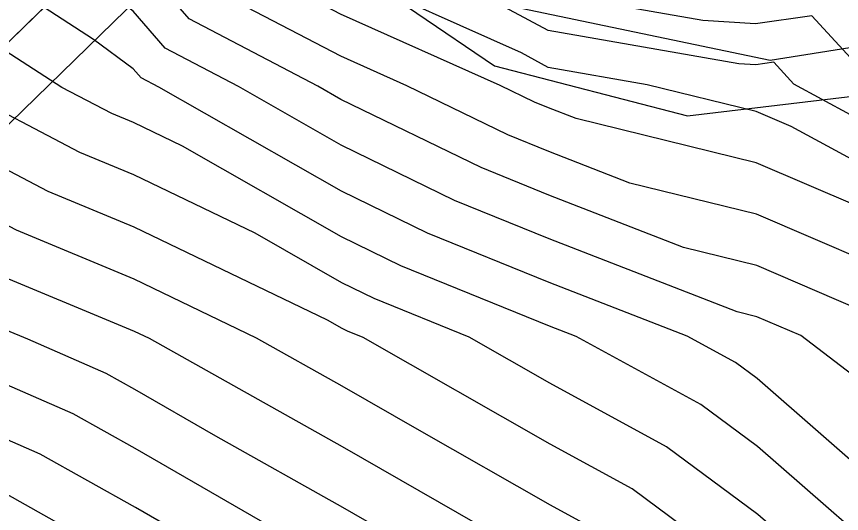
# Model space of a CAD drawing. Extents: x 42655 to 43811, y -141820 to -141156.
# Drawn here: x 43161.36 to 43181.59, y -141417.59 to -141405.42 of the extents above; entities that cross this region are included whole.
import ezdxf

# ---------------------------------------------------------------- set-up
doc = ezdxf.new("R2010")
doc.units = 0
for name, color, linetype in [('D-STR', 7, 'Continuous'), ('ZE_HICN', 7, 'Continuous'), ('ZE_LWCN', 7, 'Continuous'), ('地形', 7, 'Continuous'), ('現況水路ﾊｯﾁ', 7, 'Continuous'), ('着色', 7, 'Continuous')]:
    doc.layers.add(name, color=color, linetype=linetype)

msp = doc.modelspace()

# ---------------------------------------------------------------- linework, layer by layer
at = {"layer": 'D-STR'}
for p, q in [((43169.978, -141397.482), (43159.469, -141407.69)), ((43169.862, -141399.605), (43160.199, -141409))]:
    msp.add_line(p, q, dxfattribs=at)
at = {"layer": 'ZE_HICN'}
for points in [[(43175.612, -141418.021), (43174.454, -141417.392), (43171.242, -141415.561), (43169.352, -141414.475), (43167.248, -141413.297), (43164.251, -141411.854), (43161.361, -141410.656), (43159.152, -141409.504), (43154.281, -141407.195), (43154.128, -141407.105), (43154.052, -141407.018), (43150.365, -141401.051), (43149.942, -141399.828), (43148.914, -141396.436), (43148.498, -141394.897), (43147.452, -141390.476), (43146.935, -141388.742), (43145.999, -141385.278), (43145.642, -141382.585)], [(43184.592, -141409.326), (43180.42, -141407.073), (43179.932, -141406.54), (43179.491, -141406.604), (43179.077, -141406.578), (43174.399, -141405.758), (43172.381, -141404.672), (43169.299, -141403.295), (43167.956, -141402.592), (43166.551, -141400.975), (43164.175, -141395.601), (43163.883, -141395.176), (43163.723, -141394.826), (43163.54, -141394.066), (43163.238, -141388.665), (43162.941, -141383.932), (43162.836, -141382.504)], [(43164.284, -141418.895), (43161.139, -141417.126), (43159.184, -141416.275), (43155.119, -141414.603), (43154.086, -141414.112), (43153.652, -141413.885), (43153.016, -141413.364), (43150.606, -141411.412), (43148.978, -141409.883), (43147.144, -141407.229), (43146.118, -141404.504), (43144.251, -141401.08), (43143.841, -141399.518), (43142.715, -141394.924), (43141.74, -141391.264), (43140.342, -141388.773), (43138.687, -141385.618), (43137.581, -141383.954), (43136.3, -141382.629)], [(43184.625, -141416.308), (43180.592, -141413.234), (43179.52, -141412.774), (43179.036, -141412.656), (43174.423, -141410.867), (43172.099, -141409.922), (43169.324, -141408.573), (43166.803, -141407.137), (43165.008, -141406.197), (43164.221, -141405.291), (43160.209, -141402.325), (43159.115, -141401.618), (43158.777, -141401.419), (43158.426, -141401.013), (43157.482, -141399.054), (43155.36, -141394.865), (43155.026, -141393.611), (43153.972, -141389.876), (43153.713, -141388.71), (43153.421, -141383.178)]]:
    msp.add_lwpolyline(points, dxfattribs=at)
at = {"layer": 'ZE_LWCN'}
for points in [[(43164.367, -141436.421), (43166.567, -141431.788), (43167.584, -141429.556), (43169.333, -141425.613), (43168.188, -141420.901), (43167.762, -141419.457), (43164.278, -141417.448), (43161.947, -141416.138), (43159.178, -141414.933), (43155.338, -141413.353), (43154.08, -141412.801), (43151.306, -141410.555), (43148.97, -141408.362), (43148.185, -141407.224), (43146.831, -141403.632), (43145.437, -141401.074), (43143.819, -141394.919), (43142.573, -141390.245), (43141.744, -141388.766), (43138.675, -141382.915), (43138.565, -141382.75), (43138.438, -141382.619), (43137.933, -141381.729), (43134.97, -141376.473)], [(43172.827, -141419.434), (43169.366, -141417.445), (43166.249, -141415.7), (43164.264, -141414.555), (43163.563, -141414.161), (43161.638, -141413.323), (43159.802, -141412.563), (43159.165, -141412.231), (43157.652, -141411.514), (43154.066, -141409.942), (43152.708, -141408.842), (43150.971, -141407.211), (43148.949, -141403.719), (43148.258, -141401.887), (43147.809, -141401.063), (43147.288, -141399.081), (43146.158, -141394.908), (43145.636, -141392.698), (43144.459, -141388.753), (43143.778, -141386.236), (43142.275, -141382.601)], [(43182.972, -141425.549), (43181.453, -141423.274), (43179.684, -141419.401), (43179.551, -141419.285), (43176.457, -141416.988), (43174.447, -141415.896), (43169.866, -141413.285), (43169.477, -141413.127), (43169.345, -141413.063), (43168.991, -141412.861), (43164.245, -141410.575), (43162.14, -141409.703), (43159.146, -141408.141), (43157.123, -141407.182), (43155.058, -141405.968), (43154.042, -141404.794), (43151.725, -141401.045), (43150.9, -141398.656), (43149.76, -141394.891), (43148.892, -141391.612), (43148.361, -141389.366), (43148.173, -141388.736), (43147.833, -141387.479), (43147.184, -141382.578)], [(43183.467, -141419.384), (43179.535, -141415.954), (43178.146, -141414.923), (43175.087, -141413.26), (43174.433, -141413.007), (43170.788, -141411.524), (43169.335, -141410.818), (43165.437, -141408.598), (43164.233, -141408.018), (43163.699, -141407.797), (43162.473, -141407.157), (43159.131, -141404.995), (43156.918, -141403.694), (43154.615, -141401.031), (43154.018, -141399.793), (43152.817, -141396.313), (43152.382, -141394.879), (43151.629, -141392.033), (43150.894, -141388.723), (43150.772, -141386.417), (43150.264, -141382.564)], [(43182.714, -141417.068), (43179.527, -141414.289), (43178.99, -141413.89), (43177.808, -141413.247), (43174.428, -141411.937), (43171.443, -141410.723), (43169.329, -141409.695), (43164.853, -141407.146), (43164.418, -141406.918), (43164.227, -141406.698), (43163.255, -141405.979), (43159.123, -141403.306), (43157.848, -141402.557), (43156.521, -141401.022), (43154, -141395.792), (43153.775, -141395.141), (43153.694, -141394.873), (43153.553, -141394.341), (43152.303, -141388.717), (43152.096, -141384.797), (43151.801, -141382.556)], [(43183.483, -141413.221), (43179.514, -141411.516), (43177.72, -141411.077), (43174.418, -141409.797), (43172.754, -141409.12), (43169.319, -141407.45), (43168.752, -141407.127), (43165.597, -141405.476), (43164.214, -141403.884), (43160.318, -141401.004), (43159.77, -141400.205), (43159.102, -141398.743), (43157.133, -141394.857), (43156.364, -141391.975), (43155.441, -141388.702), (43155.129, -141383.975), (43155.038, -141382.541)], [(43183.616, -141412.023), (43179.508, -141410.259), (43176.405, -141409.499), (43174.413, -141408.727), (43173.409, -141408.319), (43170.937, -141407.117), (43169.314, -141406.392), (43166.187, -141404.755), (43164.207, -141402.477), (43162.203, -141400.995), (43160.799, -141398.948), (43159.085, -141395.202), (43158.906, -141394.848), (43157.703, -141390.338), (43157.238, -141388.693), (43157.082, -141386.318), (43156.842, -141382.533)], [(43181.987, -141410.068), (43179.503, -141409.001), (43175.089, -141407.921), (43174.408, -141407.657), (43174.065, -141407.517), (43173.219, -141407.106), (43169.309, -141405.36), (43166.777, -141404.034), (43164.201, -141401.07), (43164.087, -141400.987), (43161.827, -141397.69), (43160.523, -141394.841), (43159.055, -141388.753), (43159.041, -141388.701), (43159.036, -141388.685), (43159.035, -141388.661), (43158.647, -141382.524)], [(43184.597, -141410.404), (43180.357, -141408.113), (43179.497, -141407.743), (43176.824, -141407.089), (43174.403, -141406.665), (43173.749, -141406.313), (43169.304, -141404.327), (43167.366, -141403.313), (43165.339, -141400.981), (43164.188, -141398.377), (43162.855, -141396.433), (43162.123, -141394.833), (43161.286, -141391.362), (43161.136, -141388.675), (43160.988, -141386.32), (43160.707, -141382.514)], [(43204.953, -141411.006), (43202.327, -141410.145), (43199.862, -141410.516), (43197.847, -141410.711), (43194.773, -141410.278), (43192.409, -141410.315), (43189.683, -141409.929), (43187.691, -141409.448), (43184.587, -141408.249), (43182.392, -141407.063), (43180.866, -141405.399), (43179.487, -141405.597), (43178.192, -141405.516), (43174.395, -141404.85), (43171.012, -141403.03), (43169.295, -141402.263), (43168.545, -141401.871), (43167.762, -141400.969), (43166.032, -141397.056), (43165.649, -141394.817), (43166.379, -141392.124), (43166.076, -141388.652), (43165.652, -141384.345), (43165.883, -141382.49)], [(43168.565, -141418.478), (43164.271, -141416.002), (43162.755, -141415.149), (43159.171, -141413.59), (43158.558, -141413.338), (43154.073, -141411.372), (43152.007, -141409.698), (43149.366, -141407.218), (43148.962, -141406.52), (43147.545, -141402.759), (43146.623, -141401.069), (43145.554, -141397), (43144.989, -141394.914), (43144.727, -141393.808), (43143.799, -141390.698), (43143.407, -141389.225), (43143.145, -141388.76), (43142.047, -141386.665), (43140.369, -141382.61)], [(43173.611, -141418.403), (43169.359, -141415.96), (43164.625, -141413.309), (43164.257, -141413.132), (43160.581, -141411.61), (43159.159, -141410.867), (43155.778, -141409.265), (43154.059, -141408.512), (43153.409, -141407.985), (43152.577, -141407.203), (43149.2, -141401.374), (43149.004, -141401.057), (43148.984, -141400.999), (43148.935, -141400.838), (43147.328, -141394.903), (43146.544, -141391.587), (43145.697, -141388.748), (43144.165, -141383.078)], [(43182.669, -141421.787), (43181.575, -141419.392), (43179.543, -141417.62), (43177.301, -141415.956), (43174.44, -141414.4), (43172.461, -141413.273), (43170.133, -141412.326), (43169.34, -141411.94), (43167.214, -141410.729), (43164.239, -141409.297), (43162.92, -141408.75), (43159.89, -141407.169), (43159.139, -141406.683), (43155.988, -141404.831), (43154.031, -141402.569), (43153.086, -141401.038), (43151.859, -141397.484), (43151.071, -141394.885), (43149.705, -141389.725), (43149.484, -141388.73), (43149.448, -141388.036), (43148.854, -141383.537)]]:
    msp.add_lwpolyline(points, dxfattribs=at)
at = {"layer": '地形'}
for points in [[(43320.416, -141343.042), (43306.981, -141343.562), (43295.205, -141350.231), (43290.102, -141358.972), (43288.329, -141378.975), (43281.035, -141399.699), (43275.615, -141412.936), (43269.57, -141418.666), (43258.406, -141420.545), (43248.616, -141416.071), (43236.326, -141403.584), (43228.932, -141399.526), (43212.545, -141401.296), (43179.843, -141406.5), (43173.386, -141405.147), (43168.699, -141401.089), (43165.679, -141389.851), (43160.467, -141365.786), (43157.022, -141355.032), (43149.624, -141339.614), (43144.729, -141329.729)], [(43150.968, -141348.1), (43154.934, -141356.788), (43157.222, -141361.512), (43158.747, -141367.914), (43160.73, -141375.992), (43163.323, -141385.595), (43166.679, -141400.836), (43169.272, -141404.037), (43173.085, -141406.628), (43177.814, -141407.848), (43186.813, -141406.781), (43197.185, -141405.713), (43211.872, -141403.452), (43222.448, -141401.653), (43226.573, -141401.727), (43229.874, -141402.627), (43233.999, -141404.801), (43237.825, -141407.724), (43240.675, -141411.097), (43243.341, -141413.846), (43247.381, -141417.551), (43250.957, -141420.198), (43253.488, -141421.352)]]:
    msp.add_lwpolyline(points, dxfattribs=at)
at = {"layer": '現況水路ﾊｯﾁ'}
msp.add_lwpolyline([(43136.091, -141332.617), (43142.06, -141330.405), (43145.237, -141333.194), (43147.451, -141340.986), (43150.968, -141348.1), (43154.934, -141356.788), (43157.222, -141361.512), (43158.747, -141367.914), (43160.73, -141375.992), (43163.323, -141385.595), (43166.679, -141400.836), (43169.272, -141404.037), (43173.085, -141406.628), (43177.814, -141407.848), (43186.813, -141406.781), (43197.185, -141405.713), (43211.872, -141403.452), (43222.448, -141401.653), (43226.573, -141401.727), (43229.874, -141402.627), (43233.999, -141404.801), (43237.825, -141407.724), (43240.675, -141411.097), (43243.341, -141413.846)], dxfattribs=at)
at = {"layer": '着色'}
msp.add_lwpolyline([(43159.469, -141407.69), (43169.978, -141397.482), (43169.539, -141397.717), (43169.1, -141397.952), (43168.662, -141398.188), (43168.223, -141398.424), (43167.785, -141398.66), (43167.347, -141398.896), (43166.909, -141399.133), (43166.471, -141399.369), (43166.033, -141399.606), (43165.595, -141399.844), (43165.157, -141400.081), (43164.719, -141400.319), (43164.282, -141400.556), (43163.844, -141400.795), (43163.407, -141401.033), (43162.969, -141401.271), (43162.532, -141401.51), (43162.095, -141401.749), (43161.657, -141401.988), (43161.22, -141402.227)], dxfattribs=at)

doc.saveas('drawing.dxf')
